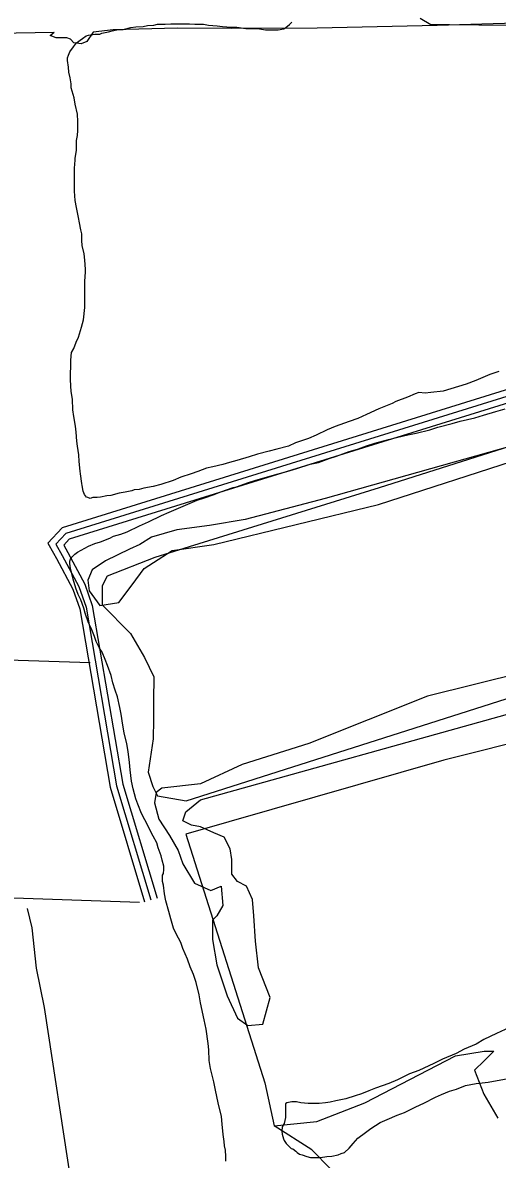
# Model space of a CAD drawing. Extents: x 3271442 to 3309282, y 752266 to 777610.
# Drawn here: x 3277046 to 3278148, y 758512 to 761152 of the extents above; entities that cross this region are included whole.
import ezdxf

# ---------------------------------------------------------------- set-up
doc = ezdxf.new("R2010")
doc.units = 0
for name, color, linetype in [('V-ROAD-CNTR', 7, 'Continuous'), ('V-SITE-VEGE', 7, 'Continuous'), ('V-TOPO-SHOR', 7, 'Continuous')]:
    doc.layers.add(name, color=color, linetype=linetype)

msp = doc.modelspace()

# ---------------------------------------------------------------- linework, layer by layer
at = {"layer": 'V-ROAD-CNTR'}
for points in [[(3279578.2, 760524.9), (3279337.8, 760475.9), (3278978.9, 760430.5), (3278747.3, 760410.6), (3278528.1, 760385.6), (3278234.1, 760319.3), (3277137.3, 759978.5), (3277104.2, 759943), (3277117, 759919.7)], [(3279581.2, 760510.2), (3279340.3, 760461.1), (3278980.5, 760415.6), (3278748.8, 760395.7), (3278530.6, 760370.8), (3278238, 760304.8), (3277145.5, 759965.4), (3277122.6, 759940.7), (3277137.1, 759914.3), (3277176, 759842.1), (3277192.7, 759794.5), (3277263.5, 759379.5), (3277343.2, 759114.3)], [(3279584.2, 760495.5), (3279342.7, 760446.3), (3278982.1, 760400.7), (3278750.3, 760380.8), (3278533.1, 760356), (3278241.9, 760290.3), (3277153.8, 759952.3), (3277140.9, 759938.5), (3277150.2, 759921.5)], [(3277117, 759919.7), (3277123.9, 759907.1), (3277162.3, 759836), (3277178.2, 759790.7), (3277248.8, 759376), (3277328.8, 759110)], [(3277150.2, 759921.5), (3277189.8, 759848.2), (3277207.3, 759798.3), (3277278.1, 759382.9), (3277357.6, 759118.7)]]:
    msp.add_lwpolyline(points, dxfattribs=at)
at = {"layer": 'V-SITE-VEGE'}
for p, q in [((3278062.3, 760226.1), (3278096.1, 760234.5)), ((3278096.1, 760234.5), (3278116.2, 760240.8)), ((3278116.2, 760240.8), (3278144.7, 760249.2)), ((3278144.7, 760249.2), (3278166.9, 760255.5)), ((3277991.4, 760206.1), (3278010.5, 760212.4)), ((3278010.5, 760212.4), (3278043.2, 760220.8)), ((3278043.2, 760220.8), (3278062.3, 760226.1)), ((3278247.8, 760187.9), (3277748.1, 760046.5)), ((3277863.5, 760175.7), (3277895.3, 760184.1)), ((3277872.2, 760032.7), (3278402.8, 760205.1)), ((3277895.3, 760184.1), (3277914.3, 760188.3)), ((3277914.3, 760188.3), (3277940.7, 760194.6)), ((3277940.7, 760194.6), (3277959.7, 760198.8)), ((3277959.7, 760198.8), (3277991.4, 760206.1)), ((3277774.7, 760145.2), (3277804.3, 760155.7)), ((3277804.3, 760155.7), (3277825.5, 760162)), ((3277825.5, 760162), (3277844.5, 760169.4)), ((3277844.5, 760169.4), (3277863.5, 760175.7)), ((3277713.4, 760126.3), (3277732.5, 760130.5)), ((3277732.5, 760130.5), (3277757.8, 760139.9)), ((3277757.8, 760139.9), (3277774.7, 760145.2)), ((3277614.1, 760096.8), (3277631, 760102.1)), ((3277631, 760102.1), (3277659.5, 760109.4)), ((3277659.5, 760109.4), (3277682.8, 760116.8)), ((3277682.8, 760116.8), (3277713.4, 760126.3)), ((3277542.2, 760073.7), (3277567.6, 760083.2)), ((3277567.6, 760083.2), (3277587.6, 760089.5)), ((3277587.6, 760089.5), (3277614.1, 760096.8)), ((3277451.3, 760043.2), (3277468.2, 760048.5)), ((3277468.2, 760048.5), (3277490.4, 760055.8)), ((3277490.4, 760055.8), (3277506.2, 760062.1)), ((3277506.2, 760062.1), (3277534.8, 760072.7)), ((3277534.8, 760072.7), (3277542.2, 760073.7)), ((3277385.7, 760014.8), (3277429.1, 760033.7)), ((3277429.1, 760033.7), (3277451.3, 760043.2)), ((3277489.7, 759939.6), (3277872.2, 760032.7)), ((3277748.1, 760046.5), (3277562.1, 759998.2)), ((3277338.1, 759992.7), (3277367.7, 760007.4)), ((3277367.7, 760007.4), (3277385.7, 760014.8)), ((3277562.1, 759998.2), (3277479.4, 759984.4)), ((3277273.6, 759964.2), (3277288.4, 759969.5)), ((3277288.4, 759969.5), (3277317, 759983.2)), ((3277317, 759983.2), (3277338.1, 759992.7)), ((3277403.6, 759974.1), (3277345, 759956.8)), ((3277479.4, 759984.4), (3277403.6, 759974.1)), ((3277213.4, 759942.1), (3277226.1, 759946.4)), ((3277226.1, 759946.4), (3277248.3, 759954.8)), ((3277248.3, 759954.8), (3277256.7, 759959)), ((3277256.7, 759959), (3277273.6, 759964.2)), ((3277345, 759956.8), (3277317.4, 759939.6)), ((3277159.4, 759910.5), (3277166.8, 759917.9)), ((3277166.8, 759917.9), (3277173.2, 759922.1)), ((3277173.2, 759922.1), (3277198.6, 759935.8)), ((3277198.6, 759935.8), (3277213.4, 759942.1)), ((3277293.3, 759929.3), (3277238.2, 759901.7)), ((3277317.4, 759939.6), (3277293.3, 759929.3)), ((3277327.8, 759884.4), (3277393.2, 759925.8)), ((3277393.2, 759925.8), (3277489.7, 759939.6)), ((3277155.2, 759901), (3277156.3, 759906.3)), ((3277155.2, 759896.8), (3277155.2, 759901)), ((3277156.2, 759883.1), (3277155.2, 759896.8)), ((3277156.3, 759906.3), (3277159.4, 759910.5)), ((3277238.2, 759901.7), (3277207.2, 759881)), ((3277159.4, 759872.5), (3277156.2, 759883.1)), ((3277162.5, 759859.8), (3277159.4, 759872.5)), ((3277207.2, 759881), (3277196.8, 759856.8)), ((3277300.2, 759846.5), (3277327.8, 759884.4)), ((3277168.8, 759838.7), (3277162.5, 759859.8)), ((3277174.1, 759823.9), (3277168.8, 759838.7)), ((3277196.8, 759856.8), (3277200.3, 759832.7)), ((3277269.2, 759805.1), (3277300.2, 759846.5)), ((3277180.4, 759811.2), (3277174.1, 759823.9)), ((3277187.8, 759792.2), (3277180.4, 759811.2)), ((3277200.3, 759832.7), (3277224.4, 759798.2)), ((3277190.9, 759780.5), (3277187.8, 759792.2)), ((3277224.4, 759798.2), (3277269.2, 759805.1)), ((3277198.3, 759758.3), (3277190.9, 759780.5)), ((3277204.6, 759745.6), (3277198.3, 759758.3)), ((3277212, 759726.6), (3277204.6, 759745.6)), ((3277216.2, 759715), (3277212, 759726.6)), ((3277223.6, 759699.1), (3277216.2, 759715)), ((3277229.9, 759689.6), (3277223.6, 759699.1)), ((3277237.3, 759672.7), (3277229.9, 759689.6)), ((3278433.8, 759698.2), (3277985.9, 759587.9)), ((3277242.5, 759658.9), (3277237.3, 759672.7)), ((3277250.9, 759635.7), (3277242.5, 759658.9)), ((3277255.1, 759618.8), (3277250.9, 759635.7)), ((3277260.4, 759601.9), (3277255.1, 759618.8)), ((3277265.6, 759586), (3277260.4, 759601.9)), ((3277270.9, 759561.7), (3277265.6, 759586)), ((3277985.9, 759587.9), (3277710.2, 759477.5)), ((3277274, 759545.8), (3277270.9, 759561.7)), ((3277458.7, 759346.5), (3278185.8, 759549.9)), ((3277278.2, 759520.5), (3277274, 759545.8)), ((3277281.4, 759502.5), (3277278.2, 759520.5)), ((3277287.7, 759477.1), (3277281.4, 759502.5)), ((3277290.8, 759459.2), (3277287.7, 759477.1)), ((3277710.2, 759477.5), (3277555.2, 759429.2)), ((3277293.9, 759433.8), (3277290.8, 759459.2)), ((3277295, 759416.9), (3277293.9, 759433.8)), ((3277298.1, 759390.5), (3277295, 759416.9)), ((3277555.2, 759429.2), (3277458.7, 759384.4)), ((3277302.3, 759372.5), (3277298.1, 759390.5)), ((3277308.6, 759349.3), (3277302.3, 759372.5)), ((3277355.3, 759363.7), (3277351.9, 759339.6)), ((3277369.1, 759374.1), (3277355.3, 759363.7)), ((3277458.7, 759384.4), (3277369.1, 759374.1)), ((3277312.8, 759336.6), (3277308.6, 759349.3)), ((3277321.2, 759315.4), (3277312.8, 759336.6)), ((3277351.9, 759339.6), (3277362.2, 759301.6)), ((3277424.2, 759318.9), (3277458.7, 759346.5)), ((3277329.6, 759300.6), (3277321.2, 759315.4)), ((3277417.4, 759298.2), (3277424.2, 759318.9)), ((3277348.6, 759262.6), (3277329.6, 759300.6)), ((3277362.2, 759301.6), (3277386.3, 759263.7)), ((3277438, 759287.8), (3277417.4, 759298.2)), ((3277458.7, 759284.4), (3277438, 759287.8)), ((3277489.7, 759270.6), (3277458.7, 759284.4)), ((3277357, 759246.7), (3277348.6, 759262.6)), ((3277386.3, 759263.7), (3277407, 759229.2)), ((3277513.8, 759260.3), (3277489.7, 759270.6)), ((3277527.6, 759232.7), (3277513.8, 759260.3)), ((3277360.2, 759235.1), (3277357, 759246.7)), ((3277367.6, 759217.1), (3277360.2, 759235.1)), ((3277531.1, 759208.5), (3277527.6, 759232.7)), ((3277369.6, 759206.5), (3277367.6, 759217.1)), ((3277373.8, 759192.8), (3277369.6, 759206.5)), ((3277407, 759229.2), (3277417.4, 759198.2)), ((3277531.1, 759174), (3277531.1, 759208.5)), ((3277372.8, 759175.9), (3277373.8, 759185.4)), ((3277373.8, 759185.4), (3277373.8, 759192.8)), ((3277417.4, 759198.2), (3277444.9, 759153.4)), ((3277370.6, 759171.7), (3277372.8, 759175.9)), ((3277370.6, 759156.9), (3277370.6, 759171.7)), ((3277372.7, 759148.4), (3277370.6, 759156.9)), ((3277444.9, 759153.4), (3277482.8, 759136.1)), ((3277544.8, 759156.8), (3277531.1, 759174)), ((3277565.5, 759146.5), (3277544.8, 759156.8)), ((3277374.8, 759128.3), (3277372.7, 759148.4)), ((3277378, 759112.5), (3277374.8, 759128.3)), ((3277482.8, 759136.1), (3277506.9, 759146.5)), ((3277506.9, 759146.5), (3277510.4, 759101.6)), ((3277579.3, 759115.4), (3277565.5, 759146.5)), ((3277385.3, 759087.1), (3277378, 759112.5)), ((3277510.4, 759101.6), (3277496.6, 759077.5)), ((3277582.8, 759077.5), (3277579.3, 759115.4)), ((3277389.5, 759070.2), (3277385.3, 759087.1)), ((3277496.6, 759077.5), (3277486.3, 759067.1)), ((3277586.2, 759018.9), (3277582.8, 759077.5)), ((3277395.8, 759049), (3277389.5, 759070.2)), ((3277402.1, 759035.3), (3277395.8, 759049)), ((3277486.3, 759067.1), (3277486.3, 759022.3)), ((3277412.7, 759015.2), (3277402.1, 759035.3)), ((3277486.3, 759022.3), (3277496.6, 758963.7)), ((3277593.1, 758956.8), (3277586.2, 759018.9)), ((3277417.9, 759001.5), (3277412.7, 759015.2)), ((3277428.5, 758977.1), (3277417.9, 759001.5)), ((3277434.8, 758959.2), (3277428.5, 758977.1)), ((3277442.1, 758941.2), (3277434.8, 758959.2)), ((3277448.4, 758922.2), (3277442.1, 758941.2)), ((3277496.6, 758963.7), (3277520.7, 758891.3)), ((3277620.7, 758887.8), (3277593.1, 758956.8)), ((3277455.8, 758893.6), (3277448.4, 758922.2)), ((3277458.9, 758875.7), (3277455.8, 758893.6)), ((3277520.7, 758891.3), (3277544.8, 758839.5)), ((3277603.4, 758825.8), (3277620.7, 758887.8)), ((3277467.3, 758835.5), (3277458.9, 758875.7)), ((3277471.5, 758814.4), (3277467.3, 758835.5)), ((3277544.8, 758839.5), (3277569, 758822.3)), ((3277476.7, 758780.5), (3277471.5, 758814.4)), ((3277569, 758822.3), (3277603.4, 758825.8)), ((3278186.8, 758822.7), (3278146.7, 758803.8)), ((3278117, 758790.1), (3278099.1, 758779.6)), ((3278146.7, 758803.8), (3278117, 758790.1)), ((3277477.8, 758765.8), (3277476.7, 758780.5)), ((3277478.8, 758741.5), (3277477.8, 758765.8)), ((3278052.5, 758757.5), (3278020.8, 758744.8)), ((3278071.6, 758768), (3278052.5, 758757.5)), ((3278099.1, 758779.6), (3278071.6, 758768)), ((3277481.9, 758722.4), (3277478.8, 758741.5)), ((3278000.7, 758734.3), (3277965.8, 758718.5)), ((3278020.8, 758744.8), (3278000.7, 758734.3)), ((3277489.3, 758691.8), (3277481.9, 758722.4)), ((3277944.7, 758710.1), (3277916.2, 758696.4)), ((3277965.8, 758718.5), (3277944.7, 758710.1)), ((3278127.5, 758690.8), (3278273.3, 758718)), ((3277493.5, 758672.7), (3277489.3, 758691.8)), ((3277865.4, 758677.4), (3277849.5, 758671.1)), ((3277896.1, 758688), (3277865.4, 758677.4)), ((3277916.2, 758696.4), (3277896.1, 758688)), ((3278053.5, 758675), (3278074.6, 758683.5)), ((3278074.6, 758683.5), (3278098.9, 758687.6)), ((3278098.9, 758687.6), (3278127.5, 758690.8)), ((3277499.8, 758643.2), (3277493.5, 758672.7)), ((3277796.7, 758652.2), (3277773.4, 758648)), ((3277817.8, 758659.6), (3277796.7, 758652.2)), ((3277832.6, 758663.8), (3277817.8, 758659.6)), ((3277849.5, 758671.1), (3277832.6, 758663.8)), ((3277977.3, 758642.4), (3278004.8, 758656.1)), ((3278004.8, 758656.1), (3278018.6, 758662.4)), ((3278018.6, 758662.4), (3278037.6, 758669.8)), ((3278037.6, 758669.8), (3278053.5, 758675)), ((3277507.1, 758611.4), (3277499.8, 758643.2)), ((3277659.3, 758642.9), (3277656.1, 758640.8)), ((3277656.1, 758640.8), (3277656.1, 758609.1)), ((3277670.9, 758645), (3277659.3, 758642.9)), ((3277681.5, 758645), (3277670.9, 758645)), ((3277692.1, 758642.9), (3277681.5, 758645)), ((3277709, 758641.8), (3277692.1, 758642.9)), ((3277734.3, 758641.7), (3277709, 758641.8)), ((3277749.1, 758642.8), (3277734.3, 758641.7)), ((3277759.7, 758644.9), (3277749.1, 758642.8)), ((3277773.4, 758648), (3277759.7, 758644.9)), ((3277932.9, 758620.3), (3277959.4, 758634)), ((3277959.4, 758634), (3277977.3, 758642.4)), ((3277509.2, 758593.5), (3277507.1, 758611.4)), ((3277656.1, 758609.1), (3277652.9, 758595.4)), ((3277854.7, 758583.4), (3277875.8, 758597.1)), ((3277875.8, 758597.1), (3277892.8, 758604.5)), ((3277892.8, 758604.5), (3277916, 758614)), ((3277916, 758614), (3277932.9, 758620.3)), ((3277511.3, 758569.2), (3277509.2, 758593.5)), ((3277648.7, 758586.9), (3277647.6, 758577.4)), ((3277647.6, 758577.4), (3277648.6, 758570)), ((3277648.6, 758570), (3277651.8, 758559.4)), ((3277652.9, 758595.4), (3277648.7, 758586.9)), ((3277824, 758561.3), (3277842, 758573.9)), ((3277842, 758573.9), (3277854.7, 758583.4)), ((3277513.4, 758553.3), (3277511.3, 758569.2)), ((3277514.4, 758542.8), (3277513.4, 758553.3)), ((3277651.8, 758559.4), (3277652.8, 758555.2)), ((3277652.8, 758555.2), (3277658.1, 758548.9)), ((3277658.1, 758548.9), (3277662.3, 758543.6)), ((3277662.3, 758543.6), (3277669.7, 758537.2)), ((3277803.9, 758538.1), (3277813.4, 758548.6)), ((3277813.4, 758548.6), (3277824, 758561.3)), ((3277516.5, 758533.2), (3277514.4, 758542.8)), ((3277517.5, 758518.5), (3277516.5, 758533.2)), ((3277517.5, 758507.9), (3277517.5, 758518.5)), ((3277669.7, 758537.2), (3277672.9, 758536.2)), ((3277672.9, 758536.2), (3277680.3, 758530.9)), ((3277680.3, 758530.9), (3277683.4, 758527.7)), ((3277683.4, 758527.7), (3277688.7, 758523.5)), ((3277688.7, 758523.5), (3277695.1, 758522.4)), ((3277695.1, 758522.4), (3277705.6, 758518.2)), ((3277705.6, 758518.2), (3277714.1, 758516)), ((3277737.3, 758516), (3277752.1, 758518.1)), ((3277752.1, 758518.1), (3277763.7, 758519.1)), ((3277763.7, 758519.1), (3277778.5, 758522.3)), ((3277778.5, 758522.3), (3277785.9, 758525.4)), ((3277785.9, 758525.4), (3277793.3, 758527.5)), ((3277793.3, 758527.5), (3277803.9, 758538.1)), ((3277714.1, 758516), (3277737.3, 758516))]:
    msp.add_line(p, q, dxfattribs=at)
for points in [[(3277969.5, 761162.3), (3277993.6, 761147.8), (3278037.1, 761147.8), (3278920.7, 761138.2), (3279451.9, 761143), (3279683.7, 761152.7)], [(3277166.1, 760761.1), (3277166.1, 760813.9), (3277167.2, 760832.9), (3277167.2, 760837.1), (3277170.4, 760855.1), (3277170.5, 760878.3), (3277172.6, 760890), (3277173.7, 760901.6), (3277173.7, 760922.7), (3277172.7, 760939.6), (3277167.4, 760962.9), (3277165.4, 760977.7), (3277158, 761000.9), (3277158, 761010.4), (3277155.9, 761024.2), (3277152.8, 761036.9), (3277151.7, 761048.5), (3277149.6, 761064.3), (3277149.7, 761070.7), (3277151.8, 761077), (3277155, 761084.4), (3277163.4, 761096), (3277170.8, 761105.5), (3277184.6, 761115), (3277193.1, 761121.3), (3277198.3, 761123.4), (3277213.1, 761125.5), (3277224.8, 761125.5), (3277229, 761127.6), (3277244.8, 761130.8), (3277253.3, 761132.9), (3277268.1, 761136), (3277278.7, 761136), (3277296.6, 761141.2), (3277308.3, 761142.3), (3277325.2, 761143.3), (3277335.7, 761145.4), (3277350.5, 761146.4), (3277359, 761148.5), (3277376.9, 761148.5), (3277389.6, 761149.5), (3277432.9, 761149.5), (3277445.6, 761148.4), (3277465.7, 761148.4), (3277477.3, 761146.2), (3277497.4, 761145.1), (3277510.1, 761143), (3277530.1, 761141.9), (3277542.8, 761141.9), (3277563.9, 761138.7), (3277576.6, 761138.7), (3277595.6, 761137.6), (3277609.4, 761135.5), (3277639, 761135.4), (3277652.7, 761137.5), (3277656.9, 761140.7), (3277665.4, 761148.1), (3277670.7, 761153.3)], [(3278152.3, 760342.2), (3278131.1, 760334.8), (3278098.3, 760321.1), (3278076.1, 760312.7), (3278022.2, 760295.9), (3277993.7, 760292.8), (3277981, 760291.7), (3277966.2, 760292.8), (3277957.8, 760289.6), (3277939.8, 760282.3), (3277912.3, 760271.8), (3277903.8, 760267.5), (3277873.2, 760254.9), (3277844.6, 760242.3), (3277824.5, 760232.8), (3277804.5, 760225.4), (3277771.7, 760213.9), (3277752.7, 760206.5), (3277727.3, 760193.9), (3277709.3, 760186.5), (3277679.7, 760176), (3277662.8, 760168.6), (3277636.4, 760161.2), (3277618.4, 760157.1), (3277590.9, 760149.7), (3277571.9, 760143.4), (3277543.3, 760135), (3277526.4, 760130.8), (3277510.6, 760125.5), (3277487.3, 760120.3), (3277472.5, 760117.1), (3277452.4, 760109.8), (3277436.6, 760104.5), (3277413.3, 760096.1), (3277395.3, 760088.7), (3277366.8, 760079.3), (3277348.8, 760075.1), (3277326.6, 760070.9), (3277316.1, 760067.7), (3277304.4, 760066.7), (3277299.2, 760064.6), (3277283.3, 760061.4), (3277269.6, 760059.3), (3277250.5, 760054.1), (3277241, 760053), (3277226.2, 760049.9), (3277218.8, 760048.9), (3277208.3, 760048.9), (3277201.9, 760046.8), (3277196.6, 760048.9), (3277193.5, 760050), (3277189.3, 760056.3), (3277186.1, 760063.7), (3277184, 760077.4), (3277183, 760081.7), (3277179.8, 760103.9), (3277178.8, 760110.2), (3277176.7, 760132.4), (3277175.7, 760148.2), (3277172.5, 760168.3), (3277171.5, 760179.9), (3277169.4, 760201.1), (3277168.4, 760214.8), (3277164.2, 760237), (3277162.1, 760252.9), (3277161.1, 760277.2), (3277157.9, 760295.1), (3277156.9, 760322.6), (3277157, 760368), (3277159.1, 760386), (3277164.4, 760395.5), (3277169.7, 760410.3), (3277175, 760421.9), (3277182.5, 760445.1), (3277186.7, 760462), (3277189.9, 760490.6), (3277190, 760550.8), (3277191.1, 760573), (3277191.1, 760579.3), (3277190.1, 760600.4), (3277188, 760615.2), (3277183.8, 760634.3), (3277182.8, 760645.9), (3277182.8, 760661.7), (3277180.7, 760671.2), (3277177.6, 760687.1), (3277175.5, 760699.8), (3277170.2, 760723), (3277167.1, 760738.9), (3277166.1, 760761.1)]]:
    msp.add_lwpolyline(points, dxfattribs=at)
at = {"layer": 'V-TOPO-SHOR'}
for p, q in [((3276159.1, 759699.4), (3277202.4, 759665.9)), ((3277717.6, 758533.7), (3277629.5, 758589.8))]:
    msp.add_line(p, q, dxfattribs=at)
for points in [[(3279783.5, 761178.1), (3279598, 761171.3), (3279036.1, 761167.7), (3278529.5, 761160.8), (3278009, 761145.7), (3277729.4, 761139.7), (3277530.1, 761138.5), (3277405.5, 761139.6), (3277256, 761135.3), (3277208.9, 761130.1)], [(3275602.7, 761115), (3275729.8, 761120.9), (3276245.1, 761119), (3276524.7, 761119), (3276674.9, 761122.4), (3277118.6, 761130.3)], [(3277208.9, 761130.1), (3277194.9, 761108.1), (3277181, 761102.7), (3277164.4, 761105.6), (3277156.2, 761113.9), (3277147.9, 761116.8), (3277134.1, 761116.9), (3277123, 761117), (3277109.2, 761122.6), (3277118.6, 761130.3)], [(3278418.1, 760244.1), (3277874.2, 760071.4), (3277352.5, 759909.6), (3277241.4, 759866.3), (3277230.1, 759844.2), (3277229.8, 759799.9), (3277295.7, 759733), (3277328.4, 759677.3), (3277350.2, 759632.9), (3277349.7, 759577.5), (3277349.4, 759533.2), (3277349, 759488.9), (3277337.3, 759411.5), (3277348.1, 759378.2), (3277359, 759356), (3277425.3, 759344.4), (3278169.1, 759581.8)], [(3278922.7, 759664.2), (3278024, 759439.1), (3277424.7, 759266.9), (3277608.2, 758689.6), (3277629.5, 758589.8), (3277729.2, 758600), (3277840.3, 758643.4), (3278051.5, 758752.4), (3278118.1, 758762.9), (3278140.2, 758762.7), (3278117.9, 758740.8), (3278095.6, 758718.8), (3278117.2, 758663.3), (3278150, 758607.6)], [(3277316.8, 759108.6), (3276979.2, 759119.7), (3276398.1, 759138.3), (3275877.8, 759156.4)], [(3277233.4, 758054.7), (3277159.2, 758453.9), (3277096.1, 758864.1), (3277077.5, 758955.6), (3277067.2, 759049.8), (3277056.5, 759094.1)], [(3277765.6, 757647.5), (3277723.3, 757880.4), (3277702.4, 758035.6), (3277692.3, 758146.4), (3277704.2, 758257), (3277704.6, 758301.3), (3277682.8, 758345.8), (3277683.2, 758390.1), (3277738.8, 758422.8), (3277761.1, 758444.8), (3277761.4, 758478), (3277761.5, 758489.1), (3277717.6, 758533.7)]]:
    msp.add_lwpolyline(points, dxfattribs=at)

doc.saveas('drawing.dxf')
